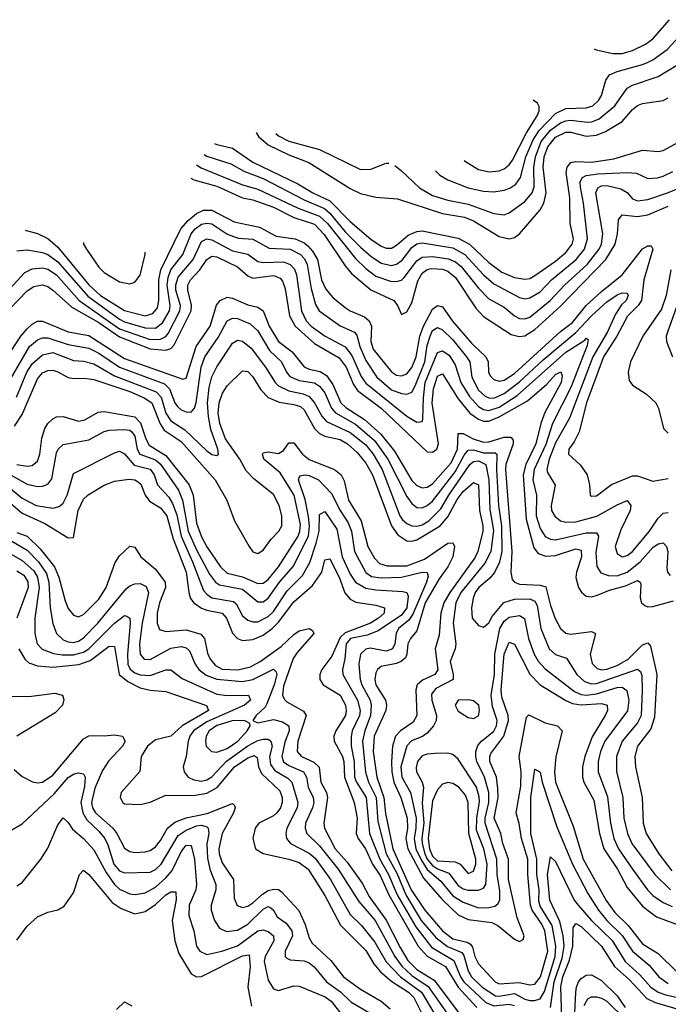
# Model space of a CAD drawing. Header units: inches. Extents: x 884549 to 1028252, y 526810 to 653624.
# Tile 1039 of 1056: x 1003961 to 1006490, y 646323 to 650166. Entities that reach past the tile are written whole.
import ezdxf

# ---------------------------------------------------------------- set-up
doc = ezdxf.new("R2010")
doc.units = ezdxf.units.IN
doc.header["$MEASUREMENT"] = 0
doc.layers.add('B0604', color=7, linetype='Continuous')
doc.layers.add('B0605', color=7, linetype='Continuous')

msp = doc.modelspace()

# ---------------------------------------------------------------- linework, layer by layer
at = {"layer": 'B0604', "color": 5}
for points, elevation in [([(1005582.2, 649575.4), (1005599.1, 649559.1), (1005630, 649541.3), (1005710, 649509.4), (1005770, 649496.4), (1005810, 649494.5), (1005850, 649500.1), (1005872, 649508), (1005895.6, 649524.4), (1005913.6, 649550), (1005934.6, 649630), (1005963, 649697), (1005986.7, 649733.3), (1006050, 649799.8), (1006090, 649819.6), (1006170, 649821.7), (1006195.7, 649830), (1006217.6, 649850), (1006229, 649870), (1006246.2, 649930), (1006260.6, 649950), (1006290, 649963.3), (1006389.7, 649990.3), (1006411, 650000)], 3360), ([(1005423.2, 649596.5), (1005450, 649576.3), (1005519.8, 649510), (1005570, 649479.2), (1005630, 649461.5), (1005710, 649446.1), (1005810, 649409.2), (1005850, 649404.5), (1005870, 649411.7), (1005930, 649456.5), (1005959.4, 649490), (1005966.3, 649513.7), (1005965.7, 649590), (1005971.5, 649630), (1005994.4, 649690), (1006030, 649734.3), (1006070, 649763.2), (1006090, 649770.9), (1006110, 649773.5), (1006174.2, 649765.8), (1006192.2, 649767.8), (1006220.5, 649779.5), (1006281.1, 649830), (1006330, 649898), (1006349.9, 649910.1), (1006450, 649943.6), (1006530, 649992)], 3340), ([(1004883.2, 649725.7), (1004892.4, 649710), (1004930, 649677.7), (1005010, 649638.8), (1005088.9, 649608.9), (1005250, 649507.2), (1005290, 649487.6), (1005350, 649473), (1005433.6, 649466.4), (1005610, 649409.8), (1005695.6, 649395.6), (1005730, 649381), (1005830, 649319.4), (1005870, 649310.1), (1005890, 649315.7), (1005910, 649330.1), (1005990, 649423.4), (1006004.9, 649450), (1006013.8, 649490), (1006001.7, 649590), (1006006.1, 649630), (1006020.5, 649670), (1006050, 649707.9), (1006090, 649726.4), (1006110, 649726.7), (1006170, 649711.2), (1006210, 649715.7), (1006245.4, 649730), (1006310, 649768), (1006350, 649814.8), (1006370, 649831), (1006390, 649838.8), (1006469.6, 649850), (1006490, 649861.4)], 3320), ([(1005693.6, 649615.8), (1005694.8, 649614.8), (1005750, 649581.3), (1005791.4, 649571.4), (1005830, 649576.2), (1005850, 649583.8), (1005870, 649599.1), (1005882.6, 649617.4), (1005936.4, 649723.6), (1005978.3, 649790), (1005986.2, 649810), (1005987, 649827), (1005979.5, 649839.5), (1005962.4, 649851.5)], 3380), ([(1004720.2, 649682.4), (1004730, 649678.3), (1004790, 649664), (1004870, 649610), (1005045.6, 649525.6), (1005104, 649490), (1005170, 649458.6), (1005250, 649377.9), (1005330, 649309.4), (1005370, 649282.1), (1005390, 649274.4), (1005410, 649274.7), (1005430, 649285.3), (1005475.6, 649324.4), (1005510, 649339.2), (1005530, 649341.9), (1005670, 649312.9), (1005714.3, 649290), (1005790, 649218.6), (1005840.9, 649180.9), (1005890, 649160.2), (1005930, 649152.6), (1005950, 649155.9), (1005970, 649166.8), (1006050, 649223.7), (1006090, 649257.4), (1006115.3, 649290), (1006119.9, 649310), (1006107.8, 649370), (1006105.9, 649470), (1006091.6, 649570), (1006095, 649590), (1006110, 649608.7), (1006130, 649612.5), (1006190, 649609.8), (1006277.4, 649622.6), (1006390, 649656.1), (1006450, 649651.2), (1006470, 649655), (1006530, 649688.2)], 3280), ([(1004959.8, 649722.1), (1004970, 649711.9), (1005010, 649691.6), (1005130, 649659.1), (1005290, 649581.3), (1005330, 649582.1), (1005390, 649605.2), (1005400.6, 649605.9)], 3340), ([(1004680.3, 649639.6), (1004690, 649632.7), (1004783.7, 649603.7), (1004834.3, 649574.3), (1004910, 649545.5), (1005070, 649462.4), (1005148.7, 649428.7), (1005170.6, 649410.6), (1005230, 649337.9), (1005290, 649278.6), (1005330, 649242.9), (1005370, 649215.3), (1005410, 649206.5), (1005430, 649211), (1005452.5, 649227.5), (1005490, 649276.2), (1005510, 649290.6), (1005530, 649295.3), (1005650, 649274.9), (1005696.7, 649250), (1005770, 649169.7), (1005810, 649134.6), (1005910, 649081.3), (1005930, 649076.9), (1005950, 649080.1), (1005990, 649103.5), (1006034.7, 649150), (1006130.4, 649229.6), (1006163.2, 649270), (1006174.8, 649310), (1006158.9, 649450), (1006147.3, 649512.7), (1006146.9, 649533.1), (1006154.9, 649550), (1006170, 649557.1), (1006215.4, 649564.7), (1006330, 649569.4), (1006366.5, 649566.5), (1006410, 649545.7), (1006448.5, 649548.5), (1006470, 649555), (1006507.3, 649572.7)], 3260), ([(1004649.8, 649599.6), (1004667.8, 649587.8), (1004830, 649521.3), (1004890, 649504.1), (1005046.3, 649430), (1005130, 649398.8), (1005160.4, 649370), (1005270, 649233.5), (1005310, 649194.5), (1005350, 649164.2), (1005410, 649144.3), (1005435.1, 649144.9), (1005450, 649149.6), (1005460.4, 649159.6), (1005510, 649225), (1005530, 649239.4), (1005570, 649242.2), (1005632.8, 649232.8), (1005660.8, 649220.8), (1005682.9, 649202.9), (1005750, 649117.5), (1005790, 649075.8), (1005850, 649043.6), (1005890, 649010.1), (1005910, 648999.7), (1005930, 648998.2), (1005950, 649005.4), (1006029.6, 649070), (1006085.4, 649130), (1006173.8, 649210), (1006220.9, 649270), (1006229.9, 649290), (1006234.1, 649330), (1006207.9, 649490), (1006215.7, 649510), (1006230, 649517.2), (1006250, 649518.8), (1006305.4, 649505.4), (1006330, 649491.2), (1006350, 649466.9), (1006370, 649459.1), (1006410, 649463.6), (1006486.9, 649490), (1006588.8, 649531.2)], 3240), ([(1004627.6, 649546.8), (1004640.4, 649540.4), (1004730, 649516), (1004830, 649470.3), (1004870, 649462.5), (1004950, 649434.1), (1005030, 649394.3), (1005110, 649367.4), (1005148, 649328), (1005230, 649205.7), (1005255.2, 649175.2), (1005330, 649111.3), (1005419.1, 649070), (1005433.9, 649050), (1005450, 649014.7), (1005470, 649025), (1005490, 649060.5), (1005513.4, 649146.6), (1005530, 649176.4), (1005549.2, 649190.8), (1005565.6, 649194.4), (1005610, 649191.5), (1005630, 649184.3), (1005659.7, 649159.7), (1005739.9, 649039.9), (1005770, 649007), (1005877.4, 648937.4), (1005908.8, 648928.8), (1005930, 648931.9), (1005970, 648956.4), (1006070, 649047.8), (1006246.6, 649230), (1006282.7, 649290), (1006291.9, 649330), (1006295.5, 649384.5), (1006310, 649404), (1006370, 649397.1), (1006410, 649403.9), (1006490, 649437.8)], 3220), ([(1003982.5, 649344.8), (1004030, 649330.8), (1004070, 649311.4), (1004110, 649278.4), (1004230, 649131.1), (1004276.3, 649090), (1004370, 649031.2), (1004450, 649010.5), (1004480.4, 649019.6), (1004498.3, 649041.7), (1004503.1, 649070), (1004503.2, 649150), (1004510.5, 649190), (1004589.2, 649350), (1004617.4, 649382.6), (1004650, 649409), (1004677.6, 649422.4), (1004710, 649422.5), (1004796.6, 649376.6), (1004896.5, 649356.5), (1004961.4, 649321.4), (1005034.4, 649310), (1005070, 649294.7), (1005083.8, 649283.8), (1005102.5, 649262.5), (1005121.4, 649230), (1005137.5, 649150), (1005154.3, 649114.3), (1005182, 649082), (1005230, 649042.8), (1005250, 649029.3), (1005305.7, 649005.7), (1005324.1, 648990), (1005332.3, 648970), (1005330.6, 648910), (1005339.3, 648879.3), (1005410, 648791.6), (1005430, 648778), (1005450, 648776), (1005470, 648784), (1005490, 648807.9), (1005506.7, 648850), (1005521.5, 648930), (1005534.9, 648970), (1005570, 649035.9), (1005590, 649050.9), (1005610, 649045.3), (1005649.1, 648989.1), (1005722.9, 648902.9), (1005779.1, 648850), (1005787.9, 648830), (1005789.2, 648790), (1005795.2, 648775.2), (1005810, 648761.5), (1005830, 648754.9), (1005850, 648758.8), (1005890, 648784.7), (1006070, 648949.5), (1006115.8, 648984.2), (1006170.2, 649050), (1006230, 649105.2), (1006310.3, 649169.7), (1006390, 649271), (1006410, 649283), (1006422.8, 649282.8), (1006430.1, 649270.1), (1006394.9, 649150), (1006385.3, 649070), (1006373.1, 649050), (1006330.7, 649009.3), (1006289.4, 648930), (1006236.8, 648850), (1006170.6, 648670), (1006142.2, 648557.8), (1006122.3, 648517.7), (1006102.4, 648490), (1006100.6, 648470), (1006147.6, 648427.6), (1006173.4, 648390), (1006183.2, 648350), (1006184.9, 648310), (1006190, 648306), (1006210, 648307.1), (1006268, 648352), (1006350, 648385.5), (1006370, 648385.1), (1006430, 648365.2), (1006490, 648375.1)], 3180), ([(1003950, 649263.6), (1003990, 649267.3), (1004050, 649257), (1004070, 649249.5), (1004110, 649220.6), (1004226.7, 649086.7), (1004350, 648997.3), (1004370, 648986.6), (1004450, 648963.2), (1004490, 648961.9), (1004517.1, 648982.9), (1004544.7, 649030), (1004547.7, 649050), (1004536, 649130), (1004540, 649160), (1004550.5, 649189.5), (1004596.3, 649250), (1004628.8, 649330), (1004644.9, 649350), (1004670, 649367.3), (1004690, 649372.2), (1004710, 649368.6), (1004768.6, 649330), (1004790, 649320.9), (1004813.6, 649313.6), (1004870, 649308.6), (1004933.7, 649273.7), (1005015.6, 649270), (1005055.6, 649250), (1005072, 649232), (1005082, 649210), (1005096.9, 649116.9), (1005114.3, 649054.3), (1005128.3, 649030), (1005210, 648970.5), (1005266.8, 648946.8), (1005275.1, 648935.1), (1005286.6, 648890), (1005310, 648835.2), (1005353.7, 648770), (1005410, 648721.1), (1005450, 648706.3), (1005470, 648704.1), (1005490, 648711.8), (1005502.8, 648737.2), (1005540.8, 648830), (1005550, 648894), (1005560.8, 648930), (1005570, 648952.5), (1005590, 648964.9), (1005610, 648954.8), (1005650, 648916.7), (1005703.3, 648850), (1005716.3, 648830), (1005723.3, 648770), (1005750, 648719.9), (1005776.1, 648696.1), (1005790, 648689.5), (1005810, 648689.3), (1005850, 648707.2), (1005910, 648752.8), (1006002, 648838), (1006130, 648944.9), (1006190, 649010.1), (1006250, 649064), (1006290, 649091.4), (1006310, 649099.6), (1006330, 649098.2), (1006333.4, 649090), (1006325.1, 649070), (1006307.3, 649052.7), (1006283.9, 649016.1), (1006253, 648947), (1006195.5, 648850), (1006105, 648610), (1006050, 648514.4), (1006025.6, 648450), (1006016.1, 648410), (1006018.4, 648398.4), (1006049, 648349), (1006033.2, 648270), (1006035.1, 648250), (1006047.7, 648227.7), (1006070.1, 648210.1), (1006090, 648205.2), (1006130, 648206.5), (1006211.6, 648228.4), (1006290, 648272.8), (1006330, 648289.1), (1006343.8, 648270), (1006340.7, 648250), (1006305, 648175), (1006282.3, 648110), (1006290, 648082.3), (1006310, 648069.6), (1006330, 648075), (1006350, 648089.7), (1006417, 648170), (1006450, 648220.5), (1006470, 648240.1), (1006490, 648242.7)], 3160), ([(1003890, 649080.8), (1003980.4, 649179.6), (1004010, 649193.1), (1004050, 649197.1), (1004070, 649192.4), (1004104.1, 649170), (1004192.2, 649070), (1004350, 648959.6), (1004470, 648917.3), (1004510, 648918.4), (1004530, 648928.9), (1004539.3, 648940.7), (1004585.3, 649030), (1004587.9, 649050), (1004569.6, 649110.4), (1004569.1, 649130.9), (1004579.1, 649160.9), (1004637.4, 649230), (1004670, 649300.1), (1004690, 649311.1), (1004710, 649307), (1004790, 649264), (1004850.3, 649250.3), (1004890, 649221.6), (1004910, 649218.1), (1004990, 649220.4), (1005015.9, 649210), (1005032.2, 649192.2), (1005040.5, 649170), (1005060.2, 649030), (1005078.2, 648990), (1005097.7, 648970), (1005152.5, 648930), (1005230, 648889.1), (1005255.8, 648855.8), (1005292.7, 648772.7), (1005310, 648747.3), (1005470, 648618.6), (1005510, 648595.1), (1005530, 648597.3), (1005533.4, 648606.6), (1005535.3, 648690), (1005542.1, 648750), (1005590, 648867.4), (1005610, 648872.9), (1005636, 648856), (1005659.2, 648819.2), (1005681.1, 648750), (1005714.7, 648694.7), (1005750, 648655.6), (1005770, 648644), (1005790, 648640.7), (1005830, 648653), (1005900.4, 648699.6), (1006090, 648868), (1006165, 648914.9), (1006170, 648922.3), (1006177.7, 648917.7), (1006173.7, 648893.7), (1006109.9, 648730.1), (1006038.9, 648590), (1006011.9, 648508.1), (1005966.4, 648410), (1005961.8, 648370), (1005976.6, 648310), (1005975, 648230), (1005990, 648180.1), (1006010, 648148.7), (1006030, 648138.4), (1006050, 648135.5), (1006170, 648162.6), (1006210, 648162.7), (1006217.6, 648150), (1006206.8, 648086.8), (1006211.7, 648031.7), (1006226.9, 648006.9), (1006257.1, 647997.1), (1006290, 647995.7), (1006330, 648009.8), (1006380.9, 648050), (1006430, 648105.2), (1006450, 648119.9), (1006470, 648124.5), (1006483.3, 648110), (1006488.7, 648090), (1006484.9, 648024.9), (1006487.4, 648010), (1006496.8, 647996.8)], 3140), ([(1004210.1, 649296), (1004209.7, 649290), (1004220.8, 649270), (1004270, 649199.7), (1004290, 649179.5), (1004350, 649142.5), (1004390, 649135), (1004410, 649141), (1004430, 649168.8), (1004450.6, 649250), (1004449.5, 649258.7)], 3220), ([(1003890, 649004), (1003990, 649107.3), (1004016, 649124), (1004050, 649131.4), (1004070, 649124.8), (1004090, 649110.8), (1004164, 649044), (1004270, 648983.9), (1004350, 648927.8), (1004470, 648881.5), (1004530, 648876), (1004550, 648882.9), (1004563, 648897), (1004629.7, 649030), (1004631.3, 649051.3), (1004615.9, 649110), (1004616.6, 649130), (1004626.6, 649150), (1004662.6, 649190), (1004690, 649230.1), (1004710, 649243.5), (1004730, 649240.7), (1004810, 649200.6), (1004850, 649165.9), (1004870, 649157), (1004950, 649167), (1004976.7, 649156.7), (1004985.7, 649145.7), (1004996, 649116), (1005013, 649010), (1005035.3, 648970), (1005110, 648901.7), (1005206.7, 648846.7), (1005234.4, 648810), (1005262.5, 648742.5), (1005278, 648718), (1005370, 648650), (1005550, 648479.7), (1005570, 648478.1), (1005587.5, 648490), (1005594, 648510), (1005569.3, 648669.3), (1005575, 648725), (1005590, 648773.9), (1005610, 648784.1), (1005670, 648685.5), (1005716.6, 648630), (1005750, 648606.3), (1005770, 648599.5), (1005790, 648599.2), (1005830, 648615.2), (1005941.3, 648678.7), (1006016.5, 648743.5), (1006050, 648781), (1006071.1, 648791.1), (1006076.2, 648776.2), (1006071.6, 648750), (1006007.9, 648632.1), (1005992.7, 648590), (1005973.8, 648510), (1005934.4, 648430), (1005923.6, 648390), (1005936.3, 648216.3), (1005965.1, 648105.1), (1005983, 648083), (1006011.9, 648071.9), (1006050, 648074.5), (1006130, 648100.2), (1006150, 648095.5), (1006151.9, 648070), (1006131.7, 648010), (1006128.9, 647988.9), (1006139.4, 647950), (1006151, 647931), (1006170, 647916), (1006190, 647912.8), (1006210, 647918), (1006260.7, 647939.3), (1006323.7, 647956.3), (1006370, 647976.6), (1006380.2, 647970), (1006382.5, 647962.5), (1006380.7, 647910), (1006385.6, 647890), (1006398.9, 647878.9), (1006410, 647874.3), (1006430, 647875.2), (1006510, 647897.3)], 3120), ([(1006499.8, 649190), (1006481.7, 649090), (1006463.5, 649036.5), (1006390.8, 648930), (1006343.1, 648830), (1006333.6, 648790), (1006337.5, 648757.5), (1006350, 648739.8), (1006404.6, 648704.6), (1006442, 648670), (1006452.1, 648650), (1006471, 648570), (1006490, 648551.8)], 3220), ([(1006546, 649110), (1006487.8, 648950), (1006482.3, 648930), (1006483.1, 648910), (1006506.1, 648850)], 3240), ([(1003890, 648814.4), (1003965, 648930), (1003990, 648958.8), (1004010, 648977.9), (1004030, 648989), (1004050, 648989), (1004150, 648947), (1004230, 648933.6), (1004370, 648843.7), (1004596.7, 648763.3), (1004610, 648767.1), (1004648.6, 648890), (1004703.5, 648970), (1004728.6, 649051.4), (1004742.9, 649070), (1004770, 649082.3), (1004790, 649079.3), (1004850, 649052.9), (1004890, 649043.9), (1004909.8, 649029.8), (1004933.1, 648970), (1004969.5, 648909.5), (1005023.5, 648870), (1005070.7, 648810.7), (1005090, 648801.4), (1005132.4, 648792.4), (1005156.6, 648776.6), (1005181.4, 648741.4), (1005213.6, 648670), (1005232.3, 648652.3), (1005305.8, 648605.8), (1005368.5, 648548.5), (1005422.4, 648482.4), (1005490, 648366.7), (1005510, 648347.3), (1005530, 648338.6), (1005550, 648341.8), (1005570, 648353.8), (1005643.8, 648436.2), (1005667.4, 648490), (1005670, 648550.1), (1005690, 648550.3), (1005729.3, 648529.3), (1005770, 648517.1), (1005790, 648518.5), (1005850, 648536.1), (1005876.3, 648536.3), (1005884.9, 648524.9), (1005885.2, 648510), (1005856.9, 648430), (1005854.7, 648410), (1005880.1, 648090), (1005875.3, 648010), (1005881.5, 647981.5), (1005890.4, 647970.4), (1005910, 647962.8), (1005990, 647959.2), (1006012, 647952), (1006030, 647878.8), (1006048.5, 647828.5), (1006069.8, 647789.8), (1006090, 647771.7), (1006110, 647767.6), (1006190, 647777.9), (1006206.7, 647770), (1006184.8, 647690), (1006193.1, 647653.1), (1006213.1, 647633.1), (1006230, 647628.3), (1006250, 647630.4), (1006290, 647645.8), (1006333, 647670), (1006390, 647726.4), (1006410, 647733.3), (1006420.8, 647720.8), (1006445, 647610), (1006436.5, 647443.5), (1006421.6, 647398.4), (1006370.5, 647330), (1006359.7, 647290), (1006361.8, 647250), (1006387.5, 647130), (1006392, 647030), (1006403.9, 646990), (1006453.2, 646910), (1006504, 646844)], 3080), ([(1003914.9, 648745.1), (1003999.6, 648890), (1004030, 648915.7), (1004050, 648923.6), (1004070, 648924.4), (1004150, 648897.5), (1004230, 648884.2), (1004270, 648864.5), (1004349.7, 648809.7), (1004525, 648745), (1004545.2, 648725.2), (1004566.3, 648670), (1004576, 648656), (1004590, 648643.4), (1004610, 648635.6), (1004630, 648634.4), (1004642.1, 648650), (1004648.8, 648671.2), (1004668.2, 648810), (1004682.4, 648850), (1004734.2, 648925.8), (1004770, 648991.1), (1004790, 649000.7), (1004810, 648999.3), (1004859, 648979), (1004890, 648951.5), (1004934.7, 648874.7), (1004981.6, 648830), (1005000.9, 648790), (1005013.8, 648773.8), (1005050, 648757.2), (1005110, 648748.8), (1005130, 648735.5), (1005150, 648709), (1005176.1, 648650), (1005191.7, 648631.7), (1005270, 648586.9), (1005344, 648524), (1005396, 648450), (1005470, 648304.8), (1005490, 648277.1), (1005510, 648262.2), (1005530, 648261.1), (1005550, 648269.7), (1005570, 648286.3), (1005658.4, 648401.6), (1005693.7, 648466.3), (1005710, 648486.2), (1005730, 648486.7), (1005770, 648475.2), (1005814.8, 648474.8), (1005821.2, 648470), (1005819.5, 648410), (1005828.5, 648270), (1005839.5, 648190), (1005840.6, 648090), (1005831.2, 648048.8), (1005812.2, 648007.8), (1005794, 647986), (1005750.6, 647950), (1005736.6, 647930), (1005728.6, 647908.6), (1005723.1, 647870), (1005725.5, 647830), (1005750, 647801.6), (1005770, 647795), (1005790, 647811.9), (1005803.6, 647836.4), (1005849, 647891), (1005890, 647904.1), (1005950, 647904.9), (1005970, 647896.1), (1005979, 647879), (1005992.3, 647790), (1006025.7, 647710), (1006050, 647688.3), (1006093.4, 647673.4), (1006133.9, 647610), (1006163.3, 647583.3), (1006190, 647574.1), (1006210, 647575.3), (1006370, 647630.6), (1006381.5, 647621.5), (1006386.6, 647606.6), (1006387.8, 647547.8), (1006384.3, 647450), (1006370, 647421.7), (1006310.4, 647350), (1006288.3, 647290), (1006288.4, 647231.6), (1006313.1, 647130), (1006316.5, 647050), (1006331, 646990), (1006347.7, 646950), (1006437.6, 646830), (1006498.7, 646770)], 3060), ([(1003947.7, 648692.3), (1003988.8, 648790), (1004010, 648823), (1004050, 648858), (1004090, 648866.8), (1004170, 648836.3), (1004210, 648833.3), (1004250, 648822.2), (1004330, 648775.4), (1004493.2, 648713.2), (1004512.9, 648692.9), (1004530.7, 648630.7), (1004550, 648600.1), (1004605, 648565), (1004690, 648482.7), (1004710, 648468.5), (1004730, 648464.3), (1004735.4, 648470), (1004733.5, 648490), (1004706.5, 648566.5), (1004696.6, 648616.6), (1004693.2, 648670), (1004699.4, 648730), (1004710, 648771.8), (1004729, 648811), (1004790, 648902.9), (1004810, 648915), (1004830, 648911.7), (1004863.6, 648883.6), (1004919.7, 648810), (1004956.4, 648750), (1004970, 648737.3), (1005010, 648717.9), (1005066, 648706), (1005090, 648695.2), (1005110, 648670.6), (1005138.3, 648618.3), (1005157.3, 648597.3), (1005250, 648554), (1005310, 648505.9), (1005339, 648470), (1005374.5, 648410), (1005443.7, 648230), (1005453.6, 648213.6), (1005470, 648198.9), (1005490, 648190.1), (1005510, 648189.2), (1005530, 648194.7), (1005556.6, 648210), (1005602.7, 648257.3), (1005633.7, 648310), (1005716.6, 648430), (1005730, 648441.6), (1005750, 648444.2), (1005778.2, 648430), (1005790.7, 648370), (1005794.6, 648254.6), (1005807.8, 648172.2), (1005798, 648090), (1005775, 648045), (1005681.3, 647930), (1005661.9, 647890), (1005651.4, 647810), (1005661.5, 647730), (1005658.8, 647710), (1005638.9, 647661.1), (1005651.4, 647610), (1005651.2, 647590), (1005584, 647556), (1005567.1, 647532.9), (1005568.2, 647510), (1005585.5, 647450), (1005584.4, 647430), (1005574.3, 647410), (1005550, 647380.7), (1005531.9, 647368.1), (1005488.9, 647351.1), (1005470, 647331.6), (1005446.6, 647250), (1005450.3, 647210), (1005484.5, 647150), (1005506.3, 647050), (1005506, 647010), (1005499.2, 646970), (1005506.1, 646930), (1005526.2, 646886.2), (1005549.7, 646849.7), (1005603.3, 646803.3), (1005650, 646746.3), (1005690, 646721), (1005750, 646699.3), (1005790, 646700.1), (1005813.5, 646706.5), (1005825.2, 646714.8), (1005833, 646730), (1005833.7, 646766.3), (1005823, 646830), (1005820.9, 646890), (1005776, 647030), (1005776.5, 647050), (1005790.7, 647110.7), (1005790.5, 647150), (1005773.6, 647210), (1005743.1, 647270), (1005738.9, 647290), (1005739.9, 647310), (1005747.6, 647332.4), (1005761.9, 647350), (1005810, 647388.6), (1005820.6, 647410), (1005822.1, 647430), (1005804.9, 647484.9), (1005799.4, 647530), (1005811.8, 647610), (1005813.4, 647690), (1005833.1, 647790), (1005850, 647818.2), (1005870, 647833.3), (1005910, 647840.1), (1005929.3, 647829.3), (1005945.1, 647750), (1005967.3, 647690), (1005982.8, 647662.8), (1006010, 647632.1), (1006124, 647544), (1006150, 647532.5), (1006170, 647529.7), (1006210, 647535.2), (1006290, 647558.9), (1006310, 647560.4), (1006328.1, 647548.1), (1006336.6, 647510), (1006331.1, 647468.9), (1006242.4, 647350), (1006226.1, 647310), (1006216.4, 647270), (1006216.7, 647230), (1006252.3, 647132.3), (1006264.7, 647030), (1006277.8, 646970), (1006296.4, 646930), (1006350, 646850.1), (1006409.4, 646769.4), (1006430, 646748.2), (1006470, 646720.1), (1006504.9, 646704.9)], 3040), ([(1003940.7, 648579.3), (1003970, 648625.2), (1004030, 648764.2), (1004050, 648787), (1004070, 648796.6), (1004090, 648798.2), (1004110, 648792), (1004150, 648769.7), (1004170, 648764.8), (1004213.8, 648766.2), (1004250, 648761), (1004390, 648715.1), (1004446.1, 648690), (1004476, 648670), (1004507.9, 648587.9), (1004523.7, 648563.7), (1004590, 648519.9), (1004723.2, 648370), (1004768.7, 648290), (1004798.3, 648210), (1004855.7, 648110), (1004870, 648089.1), (1004890, 648082.8), (1004910, 648095.1), (1004941.3, 648138.7), (1004971.9, 648170), (1004982.6, 648190), (1004982.7, 648230), (1004972.9, 648270), (1004950, 648312.2), (1004873.7, 648373.7), (1004844.5, 648404.5), (1004819.1, 648450), (1004763.9, 648530), (1004741.8, 648590), (1004735, 648630), (1004738.2, 648670), (1004751.3, 648708.6), (1004770, 648736.8), (1004830, 648794.8), (1004850, 648792.6), (1004870, 648771.3), (1004900.7, 648720.7), (1004930, 648691.4), (1004972.6, 648672.6), (1005030, 648664.3), (1005056.1, 648656.1), (1005070, 648642.9), (1005110, 648570.5), (1005130, 648550.4), (1005150, 648540.5), (1005210, 648526.9), (1005239.1, 648510), (1005277.1, 648477.1), (1005310, 648435.6), (1005336, 648390), (1005410.9, 648190), (1005435.7, 648155.7), (1005470, 648131.8), (1005490, 648130.3), (1005510, 648136), (1005600.8, 648190), (1005630, 648225.5), (1005666.2, 648293.8), (1005690, 648324.8), (1005730, 648359.7), (1005750, 648350.1), (1005753.2, 648250), (1005766.5, 648190), (1005766.6, 648170), (1005747.4, 648090), (1005735, 648065), (1005637.5, 647930), (1005614.1, 647890), (1005603.4, 647850), (1005595.9, 647764.1), (1005580.7, 647710), (1005591.6, 647628.5), (1005579.6, 647610), (1005531.8, 647588.2), (1005511.3, 647570), (1005505.2, 647550), (1005509.4, 647450), (1005495.5, 647424.5), (1005445.3, 647390), (1005426.6, 647370), (1005414.8, 647330), (1005411, 647269), (1005411.3, 647230), (1005419.8, 647190), (1005447.3, 647130), (1005471.8, 647050), (1005472.9, 647010), (1005466.7, 646970), (1005473.8, 646930), (1005535.7, 646815.7), (1005610, 646730.1), (1005670, 646672.7), (1005710, 646653.3), (1005802.5, 646642.5), (1005824.7, 646630), (1005890, 646577.6), (1005910, 646567.6), (1005924.4, 646575.6), (1005928.3, 646590), (1005900.3, 646660.3), (1005866.3, 646810), (1005867.2, 646890), (1005844.6, 646950), (1005836.6, 646990), (1005810.7, 647050), (1005826.4, 647130), (1005825.8, 647165.8), (1005819.7, 647210), (1005794, 647270), (1005793.8, 647290), (1005798.6, 647301.4), (1005848.6, 647370), (1005866.6, 647430), (1005866.2, 647450), (1005841.5, 647521.5), (1005838.6, 647550), (1005849.6, 647690), (1005870, 647736.6), (1005890, 647728.8), (1005950, 647611.2), (1005990.1, 647570), (1006090, 647508.5), (1006116.6, 647496.6), (1006150, 647491.2), (1006230, 647497), (1006251.6, 647490), (1006252.7, 647470), (1006244.3, 647450), (1006193.7, 647366.3), (1006164.3, 647290), (1006154.8, 647250), (1006155.1, 647210), (1006161.1, 647190), (1006199.5, 647119.5), (1006222.1, 646990), (1006238.9, 646930), (1006292.5, 646850), (1006330, 646778.6), (1006390, 646705.3), (1006443.8, 646663.8), (1006690, 646573.4)], 3020), ([(1003950, 648429.5), (1003990, 648423.4), (1004010, 648426.1), (1004030, 648442.7), (1004039.5, 648470), (1004047.6, 648532.4), (1004058.7, 648570), (1004070.4, 648590), (1004090, 648608.5), (1004104.6, 648615.4), (1004130, 648616.9), (1004190, 648599.1), (1004215.4, 648604.6), (1004266.3, 648633.7), (1004290, 648637.1), (1004410, 648616.4), (1004432.4, 648592.4), (1004452.1, 648530), (1004465.4, 648505.4), (1004530, 648464.9), (1004621.1, 648350), (1004637.7, 648310), (1004650, 648200.2), (1004670, 648147.4), (1004690, 648108.4), (1004743.5, 648030), (1004770, 648006.2), (1004830, 647991.9), (1004890, 647965.9), (1004910, 647966.7), (1004930, 647980.4), (1004969.7, 648030), (1005046.1, 648150), (1005053.4, 648170), (1005055.2, 648195.2), (1005030.7, 648310.7), (1004977.1, 648397.1), (1004913.4, 648450), (1004907.6, 648470), (1004910, 648475.2), (1004930, 648479.4), (1004970, 648473.1), (1004990, 648484.6), (1005010, 648513.9), (1005030, 648514.3), (1005063.2, 648470), (1005089.3, 648449.3), (1005188.5, 648410), (1005213.9, 648390), (1005225.7, 648365.7), (1005243.3, 648290), (1005292.6, 648210), (1005318.7, 648110), (1005343.8, 648063.8), (1005363.5, 648043.5), (1005394.3, 648034.3), (1005470, 648034.2), (1005539.1, 648060.9), (1005630, 648122.8), (1005650, 648123.7), (1005656.1, 648110), (1005649.8, 648070), (1005630.4, 648030), (1005596.4, 647983.6), (1005541.5, 647890), (1005510, 647780.8), (1005484.1, 647750), (1005474, 647730), (1005470.5, 647690), (1005464.8, 647675.2), (1005450, 647661.7), (1005430, 647653.1), (1005370, 647641.6), (1005356.4, 647630), (1005350, 647616.8), (1005345.2, 647590), (1005349.2, 647570), (1005387.5, 647510), (1005391.1, 647490), (1005388.1, 647470), (1005342.5, 647370), (1005338.8, 647310), (1005353, 647210), (1005380.8, 647130), (1005387.1, 647067.1), (1005415.9, 646930), (1005487.3, 646770), (1005540.4, 646690), (1005610, 646609.3), (1005650, 646578.6), (1005705.7, 646565.7), (1005718.1, 646558.1), (1005726.4, 646546.4), (1005735, 646510), (1005750, 646480.5), (1005814.6, 646410), (1005830, 646403.2), (1005908.1, 646408.1), (1005950, 646398.9), (1005970, 646401.8), (1005991, 646430), (1006019.7, 646530), (1006008, 646610), (1005996.3, 646636.3), (1005958.7, 646690), (1005952.7, 646710), (1005941.7, 646830), (1005942.5, 646890), (1005916.9, 646970), (1005908.6, 647028.6), (1005896.8, 647070), (1005914.8, 647174.8), (1005915.7, 647230), (1005908.4, 647290), (1005936.6, 647443.4), (1005946.7, 647453.3), (1006010, 647421.5), (1006058.4, 647410), (1006075.8, 647390), (1006051.7, 647288.3), (1006046.5, 647230), (1006050.6, 647190), (1006118.4, 647018.4), (1006157.6, 646890), (1006247.5, 646727.5), (1006281.2, 646681.2), (1006333.7, 646630), (1006390, 646559.2), (1006450, 646521.8), (1006523.1, 646450)], 2980), ([(1003863.5, 648423.5), (1003990, 648353.5), (1004030, 648343.8), (1004050, 648344.9), (1004070, 648353.4), (1004086.1, 648373.9), (1004104.5, 648475.5), (1004110.3, 648489.7), (1004130, 648508.1), (1004230, 648525.4), (1004290, 648558), (1004310, 648563.6), (1004370, 648565.9), (1004390, 648564.3), (1004397.9, 648557.9), (1004410, 648540.9), (1004419.4, 648490), (1004429.5, 648470), (1004490, 648447.6), (1004510, 648431.1), (1004580.5, 648330), (1004595.9, 648290), (1004617.6, 648170), (1004650, 648097), (1004701.2, 648001.2), (1004723.7, 647970), (1004739.6, 647959.6), (1004830, 647942.7), (1004890, 647894), (1004910, 647894.2), (1004930, 647908.1), (1004974, 647970), (1005027.8, 648032.2), (1005086.6, 648150), (1005091.4, 648188.6), (1005087.4, 648227.4), (1005073.4, 648293.4), (1005047.9, 648370), (1005050, 648378.7), (1005054.6, 648385.4), (1005070.9, 648389.1), (1005090, 648386.9), (1005125.9, 648370), (1005176.5, 648316.5), (1005210.8, 648250), (1005241.9, 648201.9), (1005254, 648170), (1005266, 648090), (1005310, 648008.5), (1005332.2, 647992.2), (1005370, 647987.3), (1005450, 647989.8), (1005530, 648008.9), (1005550, 648007.6), (1005554.1, 647994.1), (1005547.6, 647970), (1005494, 647846), (1005477.9, 647822.1), (1005437.7, 647790), (1005428.8, 647770), (1005423.6, 647730), (1005414.9, 647710), (1005390, 647701.4), (1005327.3, 647712.7), (1005310, 647708.4), (1005290, 647689.8), (1005283, 647650), (1005288.4, 647590), (1005294.5, 647570), (1005327.1, 647510), (1005331.6, 647490), (1005329.2, 647450), (1005307, 647390), (1005298.1, 647350), (1005308.9, 647228.9), (1005320.4, 647190), (1005351.1, 647130), (1005356.7, 647036.6), (1005390.2, 646910), (1005432.2, 646832.2), (1005465.9, 646750), (1005526.8, 646650), (1005584.1, 646584.1), (1005628.5, 646548.5), (1005684.8, 646524.8), (1005692.8, 646512.8), (1005710, 646453.9), (1005722.8, 646430), (1005764.3, 646390), (1005816.6, 646356.6), (1005830, 646354.2), (1005890, 646364.6), (1005930, 646343.5), (1005950, 646337.8), (1005970, 646338.1), (1005990, 646344.5), (1006006.6, 646373.4), (1006048.4, 646510), (1006051.7, 646550), (1006036.5, 646630), (1005990, 646706.3), (1005985.2, 646725.2), (1005985.8, 646770), (1005977.1, 646830), (1005977.3, 646890), (1005953.6, 646990), (1005954.1, 647130), (1005970, 647240.5), (1005990, 647228.5), (1005998.6, 647190), (1006055.4, 647015.4), (1006116.1, 646870), (1006176, 646756), (1006217.6, 646690), (1006250.1, 646650), (1006310, 646591.1), (1006350.4, 646530), (1006415.2, 646475.2), (1006452.8, 646430), (1006490, 646403.5)], 2960), ([(1003909.4, 648349.4), (1003970, 648298.5), (1004025.6, 648270), (1004090, 648259.7), (1004114.3, 648265.7), (1004130, 648279.4), (1004145.3, 648310), (1004170, 648394.2), (1004330, 648475.6), (1004350, 648481.2), (1004357.8, 648477.8), (1004370, 648470.8), (1004406.9, 648426.9), (1004470, 648411), (1004485.3, 648390), (1004497.7, 648350), (1004541.9, 648301.9), (1004557.2, 648277.2), (1004573.2, 648233.2), (1004589.9, 648150), (1004635.1, 648050), (1004678, 647938), (1004690, 647923.2), (1004710, 647910), (1004794.9, 647894.9), (1004805.3, 647885.3), (1004830, 647839.5), (1004850, 647822.2), (1004870, 647815.2), (1004890, 647815.6), (1004930, 647835.9), (1004950, 647855.8), (1005003.5, 647936.5), (1005063.3, 647996.7), (1005092.1, 648047.9), (1005117.2, 648122.8), (1005129, 648170), (1005130, 648234.9), (1005150, 648246.8), (1005198, 648178), (1005217.8, 648070), (1005250, 648002), (1005270.4, 647970.4), (1005310, 647947.2), (1005350, 647940.4), (1005454.6, 647934.6), (1005470.1, 647930.1), (1005476.2, 647916.2), (1005470.5, 647870), (1005450, 647841.8), (1005359.1, 647780.9), (1005316, 647764), (1005250.8, 647750), (1005234.2, 647730), (1005229.1, 647670.9), (1005219.9, 647630), (1005221, 647610), (1005277.8, 647510), (1005287.9, 647470), (1005286.4, 647450), (1005257.6, 647390), (1005252.7, 647367.3), (1005252.8, 647330), (1005264.6, 647270), (1005266.9, 647210), (1005274, 647190), (1005312.2, 647130), (1005325.2, 646990), (1005365, 646890), (1005399.1, 646830), (1005433, 646750), (1005505.4, 646625.4), (1005566.2, 646546.2), (1005653.6, 646493.6), (1005679.1, 646430), (1005692.1, 646410), (1005778.9, 646330), (1005810, 646317), (1005870, 646323.6), (1005890, 646318.2)], 2940), ([(1003878.5, 648318.5), (1003970, 648239.4), (1004059.3, 648199.3), (1004150, 648143), (1004170, 648144.4), (1004189, 648250), (1004210, 648294.3), (1004228, 648312), (1004290, 648349.5), (1004330, 648364.1), (1004387.3, 648372.7), (1004410, 648369.6), (1004422.6, 648362.6), (1004432.5, 648352.5), (1004450.1, 648310), (1004466.7, 648286.7), (1004510, 648261), (1004534.3, 648230), (1004559.2, 648139.2), (1004610.2, 648010), (1004619.9, 647930), (1004626.8, 647906.8), (1004639.2, 647890), (1004670, 647868.6), (1004690, 647860.6), (1004750, 647849), (1004767.1, 647830), (1004790, 647772), (1004810.7, 647750.7), (1004830, 647742.6), (1004870, 647746.1), (1004910, 647764), (1004945.9, 647790), (1004970, 647814.3), (1005030, 647893.7), (1005102.7, 647957.3), (1005139.4, 648010), (1005150, 648057.4), (1005170, 648062.2), (1005206.2, 647990), (1005228.7, 647928.7), (1005250, 647904.1), (1005272.1, 647892.1), (1005350, 647880.3), (1005383.6, 647870), (1005381.6, 647850), (1005359.6, 647830), (1005328.9, 647810), (1005230, 647772.8), (1005210, 647754.9), (1005178.2, 647681.8), (1005139.4, 647630), (1005130.6, 647610), (1005130.6, 647590), (1005143.6, 647570), (1005210, 647530.1), (1005230.6, 647490), (1005234, 647470), (1005231, 647450), (1005193.1, 647390), (1005186.1, 647370), (1005187, 647350), (1005218.9, 647290), (1005224.7, 647270), (1005227.9, 647210), (1005265.1, 647110), (1005276.9, 647050), (1005273.4, 646990), (1005281.2, 646970), (1005309.2, 646929.2), (1005336, 646870), (1005365.8, 646825.7), (1005399.7, 646750), (1005515.1, 646550), (1005550, 646511.2), (1005620.8, 646470), (1005670.4, 646390), (1005744, 646310)], 2920), ([(1003950, 648164.8), (1003990, 648149.8), (1004040, 648100), (1004096.6, 648030), (1004113.6, 647990), (1004137.6, 647897.6), (1004150, 647867.2), (1004170, 647841.4), (1004190, 647835.7), (1004210, 647844.7), (1004270, 647904.6), (1004298.2, 647950), (1004332.7, 648047.3), (1004350, 648073.8), (1004390, 648111.4), (1004410, 648107.4), (1004432.8, 648070), (1004490, 648020.8), (1004527.5, 647970), (1004529.3, 647949.3), (1004505.7, 647890), (1004496.3, 647850), (1004496.6, 647810), (1004506.3, 647786.3), (1004530, 647778), (1004610, 647783.9), (1004667.4, 647767.4), (1004681.2, 647750), (1004692.8, 647692.8), (1004704.1, 647670), (1004724.9, 647644.9), (1004750, 647630.3), (1004811.3, 647628.7), (1004860.4, 647639.6), (1004899.1, 647660.9), (1004980.7, 647719.3), (1005030, 647766.7), (1005050, 647780.1), (1005090, 647790.1), (1005102.2, 647782.2), (1005107.3, 647770), (1005043.4, 647696.6), (1005027.8, 647672.2), (1004990, 647564.8), (1004986.2, 647530), (1004992.9, 647512.9), (1005002.8, 647502.8), (1005067.3, 647467.3), (1005078.3, 647450), (1005045.9, 647350), (1005042.6, 647310), (1005059.8, 647290), (1005107.8, 647267.8), (1005129, 647249), (1005134.9, 647190), (1005157.2, 647150), (1005161.6, 647130), (1005146.5, 647030), (1005148.7, 647010), (1005191.2, 646930), (1005237.7, 646877.7), (1005296.3, 646796.3), (1005323.7, 646743.7), (1005390, 646651.2), (1005444.1, 646544.1), (1005474.4, 646494.4), (1005510, 646459.1), (1005576.9, 646416.9), (1005671.3, 646291.3)], 2880), ([(1003930, 648131), (1003990, 648096), (1004034.3, 648050), (1004064.9, 648004.9), (1004074.6, 647970), (1004080.1, 647870), (1004089.5, 647809.5), (1004104.7, 647770), (1004130, 647744.9), (1004150, 647737.1), (1004170, 647735.5), (1004190, 647740.4), (1004210, 647753.3), (1004265, 647810), (1004376.1, 647943.9), (1004390, 647955.7), (1004410, 647963.8), (1004430, 647964.9), (1004454.1, 647954.1), (1004462.4, 647930), (1004438.5, 647810), (1004428.4, 647730), (1004430.1, 647690.1), (1004446.3, 647670), (1004470, 647669), (1004550, 647712.4), (1004590, 647719.1), (1004610, 647714.6), (1004623.1, 647703.1), (1004645.6, 647650), (1004659.9, 647630), (1004687.9, 647607.9), (1004730, 647592.5), (1004830, 647582.6), (1004870, 647591.2), (1004950, 647630.5), (1004960.9, 647620.9), (1004964, 647610), (1004953.6, 647570), (1004924.5, 647495.5), (1004917.6, 647482.4), (1004883, 647450), (1004870.4, 647430), (1004890, 647421.4), (1004950, 647435.1), (1004985.8, 647425.8), (1005010.9, 647410), (1005011.2, 647390), (1004994.1, 647345.9), (1004982.5, 647290), (1004990, 647269.4), (1005010, 647255.3), (1005067.7, 647230), (1005079.2, 647210), (1005085.1, 647170), (1005104.8, 647130), (1005107.1, 647110), (1005102.7, 647090), (1005075.7, 647030), (1005074.6, 647010), (1005079.9, 646990), (1005130, 646941.7), (1005202.9, 646850), (1005283.6, 646723.6), (1005347.5, 646650), (1005423.5, 646510), (1005451.2, 646471.2), (1005490, 646434.9), (1005553, 646393), (1005627.6, 646287.6)], 2860), ([(1003909.2, 648090), (1003970, 648055.7), (1004015.3, 648015.3), (1004030.6, 647990), (1004036.8, 647950), (1004020.1, 647830), (1004019.7, 647770), (1004029.3, 647730), (1004048.5, 647708.5), (1004092.2, 647692.2), (1004126.6, 647686.6), (1004170, 647687.3), (1004210, 647697.3), (1004230, 647710.3), (1004330, 647810.7), (1004370, 647839.8), (1004378.1, 647838.1), (1004389.6, 647829.5), (1004390.9, 647810.9), (1004381.5, 647690), (1004382.7, 647650), (1004391.1, 647631.1), (1004410, 647616.7), (1004430, 647608.8), (1004470, 647606.8), (1004530, 647628.8), (1004550, 647628.9), (1004594.1, 647594.1), (1004730, 647533.6), (1004770, 647528.4), (1004853, 647530), (1004860.9, 647510), (1004837.3, 647490), (1004690, 647424.8), (1004638.1, 647390), (1004623.9, 647370), (1004617.5, 647350), (1004610.5, 647289.5), (1004597.8, 647250), (1004602.7, 647230), (1004617.5, 647210), (1004639.2, 647199.2), (1004670, 647193.9), (1004690, 647198.8), (1004710, 647210.5), (1004767.5, 647272.5), (1004850, 647331.8), (1004890, 647352.8), (1004910, 647358.2), (1004930, 647357.2), (1004940.3, 647350), (1004945.9, 647330), (1004935.3, 647290), (1004938.7, 647258.7), (1004955.5, 647235.5), (1005005.8, 647205.8), (1005022.1, 647190), (1005045.3, 647110), (1005042.8, 647090), (1005002.1, 647010), (1004998.1, 646990), (1005001, 646970), (1005016.8, 646950), (1005090, 646912.9), (1005112.9, 646892.9), (1005172.1, 646810), (1005250, 646673.2), (1005293.8, 646630), (1005345.9, 646565.9), (1005389.3, 646489.3), (1005445.6, 646430), (1005527.7, 646370), (1005586.9, 646270)], 2840), ([(1003950, 648014.7), (1003977.2, 647997.2), (1003992.3, 647972.3), (1003993.8, 647950), (1003949.4, 647830)], 2820), ([(1003958, 647710), (1003980.6, 647670), (1003996.2, 647656.2), (1004030, 647644), (1004090, 647639.1), (1004191.3, 647648.7), (1004235.8, 647664.2), (1004310, 647720.8), (1004330, 647718.9), (1004348.6, 647610), (1004382.9, 647583), (1004430, 647558.1), (1004470, 647548.9), (1004530, 647543.9), (1004689.4, 647489.4), (1004697.6, 647470), (1004594.8, 647410), (1004550, 647369.5), (1004490, 647355.7), (1004458.8, 647330), (1004434.8, 647290), (1004428.8, 647231.2), (1004357, 647150), (1004352.6, 647130), (1004362.6, 647110), (1004370, 647104.8), (1004430, 647102.8), (1004470, 647111.9), (1004530, 647139.5), (1004637.9, 647137.9), (1004690, 647146.6), (1004730.7, 647169.3), (1004798.9, 647250), (1004850, 647284.3), (1004874.5, 647294.5), (1004886.8, 647286.8), (1004891.7, 647250), (1004903.5, 647223.5), (1004975.7, 647155.7), (1004984.4, 647130), (1004984.8, 647110), (1004978.4, 647090), (1004963, 647070), (1004950, 647058.3), (1004893.6, 647030), (1004878.5, 647010), (1004870.1, 646970), (1004880.1, 646930), (1004910, 646911.2), (1005010, 646889.5), (1005050, 646876), (1005085.3, 646850), (1005150, 646747.3), (1005211.2, 646631.2), (1005310, 646533.2), (1005341.1, 646481.1), (1005367.2, 646450), (1005411.8, 646411.8), (1005476.3, 646370), (1005498.2, 646350), (1005548.3, 646248.3)], 2820), ([(1003910, 647525.6), (1003996.2, 647523.8), (1004097.2, 647537.3), (1004127.4, 647530), (1004133.2, 647513.2), (1004127.2, 647490), (1004099.1, 647460.9), (1003950.1, 647370)], 2780), ([(1003939.6, 647239.6), (1003970, 647211.8), (1004010.7, 647190.7), (1004030, 647187.3), (1004050, 647190.1), (1004090, 647217.2), (1004210, 647359.5), (1004230, 647370.9), (1004250, 647372.7), (1004290, 647370.1), (1004330, 647374.9), (1004361.3, 647370), (1004371.9, 647350), (1004361.8, 647330), (1004307.7, 647272.3), (1004284.3, 647235.7), (1004253.2, 647166.8), (1004241.1, 647110), (1004244.9, 647090), (1004255.9, 647070), (1004324.3, 647010), (1004340, 646990), (1004370, 646932.6), (1004390, 646919.1), (1004410, 646915.3), (1004450, 646917.5), (1004470, 646923.6), (1004490, 646937.8), (1004510, 646962.8), (1004536.5, 647010), (1004565.9, 647034.1), (1004610, 647051.1), (1004692, 647068), (1004790, 647107.1), (1004799, 647099), (1004800.8, 647090), (1004794.9, 647070), (1004750.7, 646990), (1004737.6, 646930), (1004739.1, 646910), (1004750, 646875.7), (1004793.9, 646810), (1004796.8, 646736.8), (1004808.3, 646708.3), (1004830, 646700.3), (1004850, 646705.9), (1004870, 646718.4), (1004907.1, 646752.9), (1004930, 646766.5), (1004952.1, 646772.1), (1004970, 646770.4), (1004982.3, 646762.3), (1005049.1, 646689.1), (1005074.5, 646634.5), (1005090, 646581.8), (1005100.9, 646560.9), (1005173.9, 646493.9), (1005223.4, 646430), (1005290, 646381.6), (1005370, 646335), (1005405.3, 646305.3)], 2780), ([(1003930, 647004.4), (1003970, 647027.6), (1004095.4, 647144.7), (1004150, 647208.6), (1004170, 647220.9), (1004190, 647225.9), (1004210, 647221.8), (1004215.7, 647210), (1004213.5, 647173.5), (1004198.6, 647110), (1004207, 647070), (1004222.9, 647042.9), (1004270, 646999.1), (1004292.7, 646970), (1004304.9, 646944.9), (1004327.2, 646870), (1004350, 646843.3), (1004370, 646835.6), (1004470, 646838.2), (1004490, 646848.7), (1004512.2, 646870), (1004578.4, 646981.6), (1004610, 647002.1), (1004650, 647019.8), (1004670, 647022.3), (1004690, 647015.6), (1004695.4, 647010), (1004698.5, 646990), (1004690.3, 646949.7), (1004693.3, 646893.3), (1004701.8, 646850), (1004725.3, 646790), (1004725.9, 646770), (1004707.3, 646710), (1004707.8, 646690), (1004720.4, 646650), (1004740.3, 646620.3), (1004767.7, 646607.7), (1004810, 646611.9), (1004850, 646635.7), (1004910, 646694.7), (1004930, 646704.7), (1004939.5, 646699.5), (1004950, 646690.9), (1004964.3, 646664.3), (1004999.9, 646639.9), (1005021.8, 646610), (1005025.1, 646590), (1004995.9, 646530), (1004996.3, 646510), (1005002.5, 646502.5), (1005016.1, 646496.1), (1005070, 646492.9), (1005090, 646484.5), (1005108.8, 646468.8), (1005157.7, 646410), (1005211.6, 646371.6), (1005252.2, 646332.2), (1005325.3, 646290)], 2760), ([(1003950, 646785.2), (1003970, 646798.8), (1004043.4, 646890), (1004070, 646931.8), (1004110, 647023.9), (1004130, 647050.2), (1004150, 647032.7), (1004166.4, 647006.4), (1004210.1, 646970), (1004250, 646925.7), (1004297.6, 646837.6), (1004330, 646790.4), (1004350, 646772.2), (1004390, 646753.9), (1004411, 646751), (1004450, 646757.4), (1004490, 646780.7), (1004530, 646816.2), (1004554.9, 646845.1), (1004590, 646917.7), (1004610, 646943.9), (1004630, 646942.7), (1004642.8, 646890), (1004649.7, 646790), (1004647.4, 646770), (1004621, 646710), (1004619.9, 646670), (1004639.6, 646610), (1004649.6, 646550), (1004663.5, 646530), (1004690, 646517.2), (1004749.6, 646529.7), (1004810, 646551.4), (1004890, 646609.2), (1004910, 646614.2), (1004930, 646607.7), (1004950.5, 646590), (1004952, 646570), (1004917.5, 646510), (1004913.7, 646490), (1004930, 646417.4), (1004950, 646383.5), (1004970, 646377.2), (1005030, 646395.4), (1005050, 646393.8), (1005151.8, 646351.8), (1005174.9, 646334.9), (1005230, 646264.9)], 2740), ([(1006030.2, 646309.8), (1006045.1, 646410), (1006076.5, 646503.5), (1006083.3, 646550), (1006080.4, 646590), (1006066.4, 646646.4), (1006027.9, 646730), (1006019.5, 646830), (1006030, 646898.9), (1006050, 646880.2), (1006122.9, 646730), (1006138, 646710), (1006190.2, 646650.2), (1006271.5, 646571.5), (1006322.1, 646490), (1006378.4, 646438.4), (1006422.3, 646390), (1006450, 646370.8), (1006479.8, 646359.8), (1006630, 646325.8)], 2940), ([(1003950, 646572.7), (1003990, 646628.2), (1004030, 646664.7), (1004070, 646682), (1004108.9, 646691.1), (1004134, 646706), (1004170, 646757.4), (1004194.5, 646830), (1004210, 646846.5), (1004230, 646830.1), (1004320.7, 646720.7), (1004356.5, 646696.5), (1004410, 646675.5), (1004450, 646684.5), (1004490, 646712.9), (1004530, 646750.1), (1004550, 646762.3), (1004570, 646761.7), (1004571.3, 646731.3), (1004555.7, 646650), (1004565.3, 646570), (1004580.7, 646520.7), (1004630, 646441.9), (1004650, 646430.6), (1004670, 646430.9), (1004830, 646511.9), (1004855.5, 646515.5), (1004859.4, 646470), (1004851, 646390), (1004864.7, 646315.3)], 2720), ([(1006076.7, 646230), (1006070.5, 646390.5), (1006079, 646430), (1006105.3, 646494.7), (1006117.1, 646550), (1006118.6, 646621.4), (1006130, 646638.7), (1006150, 646626.6), (1006230, 646550.1), (1006280.8, 646470), (1006338.1, 646418.1), (1006405.8, 646345.8), (1006438.3, 646330), (1006550, 646297.9)], 2920), ([(1006124.9, 646290), (1006129.3, 646370.7), (1006131.4, 646390), (1006140.3, 646410), (1006150, 646423.2), (1006170, 646436.6), (1006190, 646437.7), (1006230, 646416), (1006290, 646356.5), (1006322.1, 646310)], 2880), ([(1006162, 646318), (1006175.9, 646344.1), (1006190, 646352), (1006210, 646351.7), (1006230, 646346.7), (1006250, 646334.6), (1006323, 646263)], 2860), ([(1004337.6, 646302.4), (1004370, 646332.2), (1004397.5, 646317.5)], 2680)]:
    msp.add_lwpolyline(points, dxfattribs=dict(at, elevation=elevation))
for points, elevation in [([(1005710, 647511.6), (1005670, 647509.8), (1005659.3, 647490), (1005670, 647466.9), (1005710, 647442.2), (1005730, 647438.7), (1005750, 647449.2), (1005754.4, 647470), (1005750.9, 647490), (1005739.9, 647499.9), (1005730, 647507)], 3060), ([(1004837.2, 647430), (1004789.6, 647429.6), (1004730, 647410.8), (1004700.1, 647390), (1004687.5, 647370), (1004684.9, 647350), (1004688.3, 647330), (1004709, 647309), (1004730, 647306.8), (1004770, 647320.9), (1004811.5, 647350), (1004848.1, 647390), (1004859.7, 647410), (1004858.8, 647418.8)], 2860), ([(1005630, 647303), (1005581.5, 647301.5), (1005550, 647299.2), (1005530, 647292.5), (1005512, 647270), (1005506.7, 647246.7), (1005507.6, 647230), (1005530, 647190.1), (1005534.9, 647170), (1005530.8, 647109.2), (1005536.3, 647030), (1005529.2, 646970), (1005529.9, 646950), (1005540.6, 646910), (1005549.7, 646889.7), (1005570, 646864.1), (1005590, 646851.4), (1005634.1, 646834.1), (1005670, 646786.2), (1005690, 646773.8), (1005710, 646768.7), (1005750, 646767.9), (1005770, 646776.2), (1005778.3, 646790), (1005783.3, 646870), (1005770.3, 646930), (1005742.3, 647002.3), (1005743, 647050), (1005753.4, 647113.4), (1005752.9, 647132.8), (1005741.8, 647170), (1005670, 647279.4), (1005650, 647297.7)], 3060), ([(1005630, 647189), (1005610, 647181.9), (1005590, 647160.4), (1005570, 647117.3), (1005553.8, 646970), (1005558.5, 646930), (1005570, 646901), (1005590, 646883.5), (1005659.5, 646879.5), (1005678.4, 646870), (1005710, 646833.3), (1005730, 646842.1), (1005739.2, 646870), (1005739.3, 646890), (1005712.3, 646990), (1005710, 647110), (1005698.6, 647138.6), (1005673.1, 647170), (1005650, 647184.8)], 3080)]:
    msp.add_lwpolyline(points, close=True, dxfattribs=dict(at, elevation=elevation))
at = {"layer": 'B0605', "color": 5}
for points, elevation in [([(1006201.4, 650051.7), (1006208.2, 650048.2), (1006273.8, 650033.8), (1006310, 650034.4), (1006350, 650045), (1006401.3, 650070), (1006429.4, 650090.6), (1006494.2, 650165.8)], 3380), ([(1006411, 650000), (1006430, 650008.7), (1006486.2, 650050), (1006536.1, 650103.9)], 3360)]:
    msp.add_lwpolyline(points, dxfattribs=dict(at, elevation=elevation))

doc.saveas('drawing.dxf')
